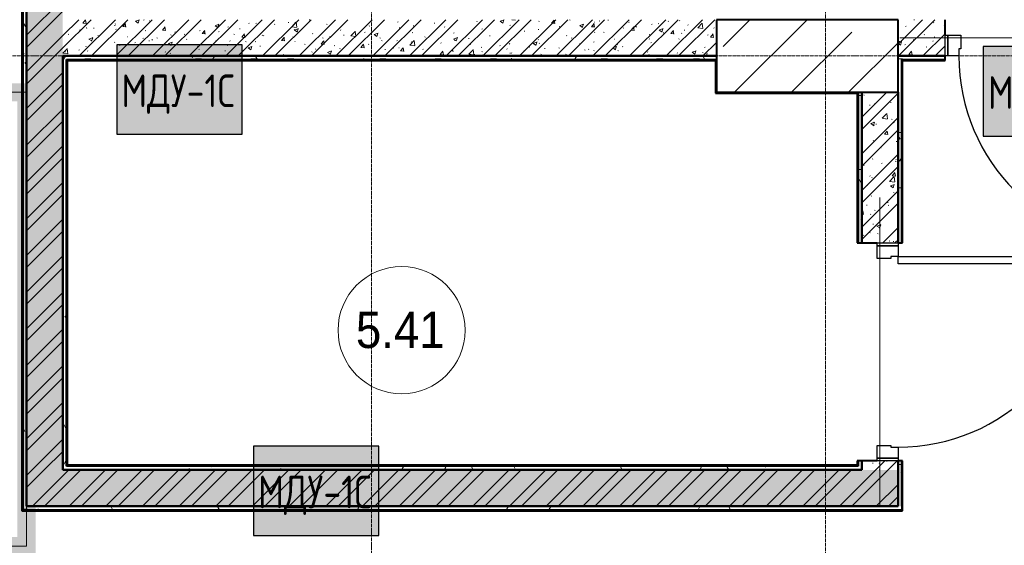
# Model space of a CAD drawing. Header units: millimetres. Extents: x -135639 to 224623, y -383017 to -59102.
# Tile 483 of 494: x 90676 to 96098, y -81217 to -78321. Entities that reach past the tile are written whole.
import ezdxf

# ---------------------------------------------------------------- set-up
doc = ezdxf.new("R2010")
doc.units = ezdxf.units.MM
for name, pattern in [('Линия сетки', [25, 20, -2.5, 0, -2.5]), ('Невидимые', [5, 3, -2]), ('Штрих_3_3_', [6, 3, -3])]:
    doc.linetypes.add(name, pattern=pattern)
for name, color, linetype, lineweight in [('A-000-M_MASS', 7, 'Continuous', 18), ('A-010-A_ROOM', 7, 'Continuous', 20), ('A-200-M_WALL', 7, 'Continuous', 18), ('A-200-M_WALL_INT', 7, 'Continuous', 18), ('A-200-M_WALL_PAT', 7, 'Continuous', 40), ('A-325-M_DOOR', 7, 'Continuous', 18), ('A-325-M_DOOR__FRAME', 7, 'Continuous', 30), ('A-325-M_DOOR_PANEL', 7, 'Continuous', 30), ('C-953-M_PARKING', 7, 'Continuous', 18), ('C-953-MH_PARKING', 7, 'Невидимые', 18), ('S-280-M_COLUMN', 7, 'Continuous', 18), ('S-280-M_STRUCT_FRAME', 7, 'Continuous', 18), ('Z-030-M_GRID', 7, 'Continuous', 9), ('Арматура воздуховодов', 7, 'Continuous', 18), ('ОС', 5, 'Continuous', 25)]:
    doc.layers.add(name, color=color, linetype=linetype, lineweight=lineweight)
doc.layers.add('ССПС', color=5, linetype='Continuous')
doc.styles.add('1111', font='isocpeur.ttf')
doc.styles.add('Arial_2', font='arial.ttf', dxfattribs={"width": 0.9, "height": 400})
pattern_1 = [(50, (0, 0), (218.62117, -19.1268), [22.86, -251.46]), (355, (0, 0), (-42.29187, 229.2684), [18.288, -201.168]), (100.451, (18.22, -1.6), (176.33107, 210.13963), [19.428, -213.708]), (46.184, (0, 60.96), (325.29495, -50.45164), [34.29, -377.19]), (96.636, (27.1, 56.76), (284.883, 296.91266), [29.142, -320.562]), (351.184, (0, 60.96), (284.8858, 296.9107), [27.432, -301.752]), (21, (30.48, 45.72), (181.93753, -122.71832), [22.86, -251.46]), (326, (30.48, 45.72), (74.16223, 221.02618), [18.288, -201.168]), (71.451, (45.64, 35.5), (256.10035, 98.30526), [19.428, -213.708]), (37.5, (0, 0), (3.70639, 101.465895), [3.353, -195.377, 3.353, -200.863, -201.93]), (37.5, (0, 0), (3.70639, 101.465895), [-402.946, 3.353, -198.577]), (7.5, (0, 0), (80.183576, 120.216526), [3.353, -113.081, 3.353, -190.805, -76.962]), (7.5, (0, 0), (80.183576, 120.216526), [-310.591, 3.353, -73.609]), (327.5, (-67.97, 0), (162.708646, -6.87497), [3.353, -72.847, 3.353, -234.391, -315.468]), (327.5, (-67.97, 0), (162.708646, -6.87497), [-313.944, 3.353, -312.115]), (317.5, (-98.45, 0), (177.75468, 30.51183), [3.353, -95.707, 3.353, -154.534, -224.028]), (317.5, (-98.45, 0), (177.75468, 30.51183), [-256.946, 3.353, -220.675])]
pattern_2 = [(45, (0, 0), (-101.02788, 101.02788), []), (45, (67.35, 0), (-101.02788, 101.02788), [])]
pattern_3 = [(0, (0, 0), (406.4, 101.6), [33.528, -271.272, 33.528, -271.272, -1625.6]), (0, (0, 0), (406.4, 101.6), [-609.6, 33.528, -576.072, 33.528, -271.272, -711.2]), (0, (0, 0), (406.4, 101.6), [-1524, 33.528, -169.672, 33.528, -474.472]), (120, (152.4, 50.8), (-291.18818, 301.152724), [33.528, -271.272, 33.528, -271.272, -1625.6]), (120, (152.4, 50.8), (-291.18818, 301.152724), [-609.6, 33.528, -576.072, 33.528, -271.272, -711.2]), (120, (152.4, 50.8), (-291.18818, 301.152724), [-1524, 33.528, -169.672, 33.528, -474.472]), (240, (203.2, 254), (-115.21182, -402.752724), [33.528, -271.272, 33.528, -271.272, -1625.6]), (240, (203.2, 254), (-115.21182, -402.752724), [-609.6, 33.528, -576.072, 33.528, -271.272, -711.2]), (240, (203.2, 254), (-115.21182, -402.752724), [-1524, 33.528, -169.672, 33.528, -474.472])]

# ---------------------------------------------------------------- blocks, each defined once
blk = doc.blocks.new('101_Дверь_Однопольная - _ПЧ_Мет_1000х2000_Тех помещения_EI60_Пр-4449780-B1_-7_650_')
at = {"layer": 'A-325-M_DOOR', "color": 253, "lineweight": 30, "true_color": 0xaaaaaa}
for p, q in [((-600, 100), (-585, 100)), ((-600, -15), (-600, 100)), ((-585, 100), (-585, -15)), ((585, -15), (585, 100)), ((585, 100), (600, 100)), ((600, 100), (600, -15)), ((-585, -15), (-600, -15)), ((600, -15), (585, -15))]:
    blk.add_line(p, q, dxfattribs=at)
at = {"layer": 'A-325-M_DOOR__FRAME', "color": 253, "true_color": 0xaaaaaa}
for p, q in [((-585, 100), (-525, 100)), ((-585, -15), (-585, 100)), ((-525, 100), (-525, 60)), ((-525, 60), (-515, 60)), ((-515, 60), (-515, -15)), ((515, 60), (525, 60)), ((515, -15), (515, 60)), ((525, 100), (585, 100)), ((525, 60), (525, 100)), ((585, 100), (585, -15)), ((-515, -15), (-585, -15)), ((585, -15), (515, -15))]:
    blk.add_line(p, q, dxfattribs=at)
at = {"layer": 'A-325-M_DOOR_PANEL', "color": 253, "true_color": 0xaaaaaa}
for p, q in [((-525, 1150), (-485, 1150)), ((-525, 100), (-525, 1150)), ((-485, 1150), (-485, 100)), ((-485, 100), (-525, 100))]:
    blk.add_line(p, q, dxfattribs=at)
blk.add_arc((-525, 100), 1050, 0, 90, dxfattribs=at)
blk = doc.blocks.new('A_PAR_Parking - M-2663509-B1_-7_650_')
at = {"layer": 'C-953-M_PARKING', "true_color": 0xf7f9fb}
blk.add_hatch(color=7, dxfattribs=at).paths.add_polyline_path([(-1300, 2650), (-1300, 1350), (-1250, 1350), (-1250, 350), (-1300, 350), (-1300, -2700), (1300, -2700), (1300, 2650), (1200, 2650), (1200, -2600), (-1200, -2600), (-1200, 2650)])
at = {"layer": 'A-000-M_MASS', "color": 253, "true_color": 0xaaaaaa}
for p, q in [((-853.2, 716.7), (-993.1, 639.1)), ((853.2, 716.7), (993.1, 639.1)), ((-906.1, 687.4), (-993.1, 639.1)), ((993.1, 639.1), (906.1, 687.4))]:
    blk.add_line(p, q, dxfattribs=at)
for centre, start, end in [((-1010.2, 677.7), 223.4184, 293.9305), ((1010.2, 677.7), 246.0695, 316.5816)]:
    blk.add_arc(centre, 42.2, start, end, dxfattribs=at)
for points, knots in [([(-907.6, 876.4), (-907.6, 976), (-911.2, 1161), (-920, 1362), (-926.1, 1508.1), (-930.5, 1645.4), (-930.2, 1768.6), (-921.6, 1880.2), (-910.5, 1957.2), (-893.9, 2030.5), (-870.8, 2100), (-840.5, 2165.3), (-808.7, 2215.9), (-778.9, 2254), (-754.4, 2281.2), (-727.4, 2307.2), (-698.1, 2331.9), (-667.3, 2354.9), (-635.8, 2376.1), (-604.5, 2395.2), (-574, 2412.1), (-545.3, 2426.4), (-519.1, 2437.8), (-499.9, 2445), (-485.2, 2449.7), (-474.3, 2452.8), (-463.2, 2455.6), (-451.9, 2458.1), (-440.1, 2460.6), (-427.5, 2463), (-414, 2465.5), (-401.8, 2467.8), (-391.4, 2469.7), (-383.1, 2471.3), (-375.8, 2472.6), (-369.6, 2473.7), (-363, 2474.8), (-356.1, 2475.9), (-348.8, 2477.1), (-342.9, 2477.9), (-336.8, 2478.8), (-330.4, 2479.7), (-323.7, 2480.6), (-316.6, 2481.5), (-309.1, 2482.4), (-301.4, 2483.3), (-293.2, 2484.2), (-284.6, 2485.1), (-275.5, 2486), (-262.9, 2487.1), (-249.4, 2488.3), (-234.8, 2489.5), (-223.4, 2490.4), (-211.5, 2491.2), (-198.9, 2492.1), (-185.8, 2492.9), (-167.6, 2494), (-148.2, 2495.1), (-127.4, 2496.1), (-105.9, 2497.2), (-77.2, 2498.4), (-39.8, 2499.8), (-13, 2500.7), (0.9, 2501.1)], [-1, -1, -1, -1, -0.913265, -0.826531, -0.783163, -0.739796, -0.653061, -0.612245, -0.571429, -0.530612, -0.489796, -0.44898, -0.408163, -0.387755, -0.367347, -0.346939, -0.326531, -0.306122, -0.285714, -0.265306, -0.244898, -0.22449, -0.204082, -0.183673, -0.173469, -0.163265, -0.153061, -0.142857, -0.132653, -0.122449, -0.112245, -0.102041, -0.096939, -0.091837, -0.086735, -0.084184, -0.081633, -0.076531, -0.07398, -0.071429, -0.068878, -0.066327, -0.063776, -0.061224, -0.058673, -0.056122, -0.053571, -0.05102, -0.048469, -0.045918, -0.040816, -0.038265, -0.035714, -0.033163, -0.030612, -0.028061, -0.02551, -0.020408, -0.017857, -0.015306, -0.010204, -0.005102, 0, 0, 0, 0]), ([(0.9, 2501.1), (21.7, 2500.5), (51.4, 2499.4), (87.7, 2498), (113.2, 2496.8), (137.2, 2495.6), (159.8, 2494.4), (180.9, 2493.2), (200.8, 2491.9), (219.4, 2490.6), (236.6, 2489.3), (252.9, 2488), (267.9, 2486.6), (281.9, 2485.3), (295, 2483.9), (307, 2482.6), (319.6, 2481.1), (329.9, 2479.7), (338.4, 2478.5), (344.6, 2477.7), (350.4, 2476.8), (355.9, 2475.9), (361.2, 2475.1), (366.3, 2474.2), (371.2, 2473.4), (377.4, 2472.3), (384.7, 2471), (393, 2469.4), (403.4, 2467.5), (415.6, 2465.2), (433.6, 2461.8), (453.8, 2457.8), (475.9, 2452.6), (497.6, 2446), (520.6, 2437.4), (555.5, 2422.1), (605.5, 2395.9), (669.1, 2355.3), (729.9, 2307.4), (772.8, 2262.9), (802.5, 2224.9), (822.6, 2195.1), (840.7, 2164.2), (856.7, 2132.1), (870.9, 2098.9), (887.5, 2053.3), (903.9, 1993.8), (915.3, 1931.2), (921.9, 1879.2), (925.6, 1839.1), (928.2, 1798), (929.8, 1755.7), (930.5, 1719.5), (930.6, 1689.9), (930.5, 1667.4), (930.3, 1644.6), (929.9, 1621.4), (929.4, 1597.9), (928.5, 1566.1), (927.2, 1525.5), (924.6, 1458.6), (919.2, 1336.4), (911, 1144.9), (907.6, 970.1), (907.6, 876.4)], [-1, -1, -1, -1, -0.992347, -0.98852, -0.984694, -0.980867, -0.977041, -0.973214, -0.969388, -0.965561, -0.961735, -0.957908, -0.954082, -0.950255, -0.946429, -0.942602, -0.938776, -0.933673, -0.931122, -0.928571, -0.92602, -0.923469, -0.920918, -0.918367, -0.915816, -0.913265, -0.908163, -0.903061, -0.897959, -0.887755, -0.877551, -0.857143, -0.836735, -0.816327, -0.795918, -0.77551, -0.734694, -0.693878, -0.653061, -0.612245, -0.591837, -0.571429, -0.55102, -0.530612, -0.510204, -0.489796, -0.44898, -0.408163, -0.387755, -0.367347, -0.346939, -0.326531, -0.306122, -0.295918, -0.285714, -0.27551, -0.265306, -0.255102, -0.244898, -0.22449, -0.204082, -0.163265, -0.081633, 0, 0, 0, 0]), ([(-479.6, 2441.4), (-586, 2391.8), (-718.7, 2282.7), (-847.3, 2127.6), (-828.4, 2057)], [0, 0, 0, 0, 0.53668, 1.024735, 1.024735, 1.024735, 1.024735]), ([(-459.4, 2446), (-507.5, 2397.9), (-600.9, 2146.6), (-695.8, 1683.9), (-743.6, 1354.1), (-774.1, 1106.3), (-734.1, 996.4), (-659.8, 552.2), (-618, 522.3), (-447.3, 564.9), (-233.6, 590.3), (-1.9, 601.6)], [0, 0, 0, 0, 0.884172, 2.058368, 3.212407, 3.977765, 4.871213, 5.547774, 6.288901, 6.772879, 7.454401, 7.454401, 7.454401, 7.454401]), ([(459.4, 2446), (507.5, 2397.9), (600.9, 2146.6), (695.8, 1683.9), (743.6, 1354.1), (774.1, 1106.3), (734.1, 996.4), (659.8, 552.2), (618, 522.3), (447.3, 564.9), (233.6, 590.3), (1.9, 601.6)], [0, 0, 0, 0, 0.884172, 2.058368, 3.212407, 3.977765, 4.871213, 5.547774, 6.288901, 6.772879, 7.454401, 7.454401, 7.454401, 7.454401]), ([(479.6, 2441.4), (586, 2391.8), (718.7, 2282.7), (847.3, 2127.6), (828.4, 2057)], [0, 0, 0, 0, 0.53668, 1.024735, 1.024735, 1.024735, 1.024735]), ([(-828.4, 2057), (-802.6, 2015.7), (-728.3, 2173.2), (-566.1, 2339.3), (-504.9, 2380.6)], [0, 0, 0, 0, 0.497572, 1.022643, 1.022643, 1.022643, 1.022643]), ([(828.4, 2057), (802.6, 2015.7), (728.3, 2173.2), (566.1, 2339.3), (504.9, 2380.6)], [0, 0, 0, 0, 0.497572, 1.022643, 1.022643, 1.022643, 1.022643]), ([(-908.3, 1105.9), (-792, 1130), (-753.2, 859.4), (-662.6, 332.1), (-655.4, -196.5), (-660.5, -684.2), (-662.6, -1068.4), (-763.9, -1442.7), (-816.5, -1156.9), (-841.5, -605.2), (-856.7, -17.5), (-856.5, 453.9), (-853.2, 716.7)], [0, 0, 0, 0, 1.013953, 2.476159, 4.172855, 5.704608, 7.082231, 8.244161, 9.589947, 11.154659, 12.917121, 14.362976, 14.362976, 14.362976, 14.362976]), ([(908.3, 1105.9), (792, 1130), (753.2, 859.4), (662.6, 332.1), (655.4, -196.5), (660.5, -684.2), (662.6, -1068.4), (763.9, -1442.7), (816.5, -1156.9), (841.5, -605.2), (856.7, -17.5), (856.5, 453.9), (853.2, 716.7)], [0, 0, 0, 0, 1.013953, 2.476159, 4.172855, 5.704608, 7.082231, 8.244161, 9.589947, 11.154659, 12.917121, 14.362976, 14.362976, 14.362976, 14.362976]), ([(-1040.9, 648.7), (-1044.3, 651.7), (-1048.7, 656.6), (-1052.9, 663.7), (-1055.3, 669.5), (-1057.1, 675.4), (-1058, 681.7), (-1058.4, 688.2), (-1057.8, 701.7), (-1052.2, 723.5), (-1035.9, 755.8), (-1011.1, 789.9), (-984.6, 818.2), (-961.5, 838.8), (-943.7, 853.1), (-925.6, 865.8), (-913.6, 873), (-907.6, 876.4)], [-1, -1, -1, -1, -0.941667, -0.9125, -0.883333, -0.854167, -0.825, -0.795833, -0.766667, -0.65, -0.533333, -0.4, -0.266667, -0.2, -0.133333, -0.066667, 0, 0, 0, 0]), ([(907.6, 876.4), (912.9, 873.5), (923.4, 867.2), (944.5, 852.7), (970.5, 831.6), (999.5, 802.9), (1025.9, 770.7), (1043.2, 742.4), (1052.9, 719.4), (1057.4, 702.8), (1058.6, 689.7), (1057.9, 679.9), (1056.4, 672.8), (1054.1, 666.1), (1049.7, 657.8), (1044.8, 652.2), (1040.9, 648.7)], [-1, -1, -1, -1, -0.941667, -0.883333, -0.766667, -0.65, -0.533333, -0.4, -0.333333, -0.266667, -0.2, -0.166667, -0.133333, -0.1, -0.066667, 0, 0, 0, 0]), ([(0, -2003.8), (-45, -2003.7), (-131.8, -2001.4), (-251.9, -1990.7), (-361.8, -1973.6), (-461.5, -1950.2), (-550.8, -1921), (-629.5, -1886.4), (-686.2, -1853.3), (-726.1, -1824.5), (-753.4, -1801.8), (-773.8, -1781.9), (-788.8, -1765.5), (-799.4, -1753.1), (-809.5, -1740.4), (-818.9, -1727.5), (-827.7, -1714.4), (-836.1, -1701.2), (-843.9, -1687.9), (-851.2, -1674.4), (-857.9, -1660.8), (-864.3, -1647.2), (-870.2, -1633.6), (-875.7, -1619.8), (-880.7, -1606), (-885.4, -1592.2), (-889.8, -1578.4), (-893.7, -1564.6), (-897.4, -1550.8), (-900.7, -1537.2), (-903.9, -1523.6), (-906.6, -1510.1), (-909.2, -1496.6), (-911.6, -1483.4), (-913.8, -1470.2), (-915.7, -1457.2), (-917.5, -1444.4), (-919.2, -1431.8), (-920.9, -1419.4), (-922.8, -1403.2), (-925.1, -1383.5), (-927.6, -1360.8), (-929.8, -1338.8), (-931.7, -1317.6), (-934, -1290), (-936.3, -1256.7), (-938.2, -1217.6), (-939.4, -1178.6), (-940, -1138.8), (-940, -1097.3), (-939.4, -1038.8), (-937.7, -958.2), (-934.4, -846), (-930.5, -714.1), (-926.5, -558.6), (-922.7, -375.9), (-918.9, -163.4), (-914.9, 81.7), (-911.4, 315.4), (-908.5, 521.3), (-906.9, 630.9), (-906.1, 687.4)], [-1, -1, -1, -1, -0.97619, -0.952381, -0.928571, -0.904762, -0.880952, -0.857143, -0.833333, -0.821429, -0.809524, -0.797619, -0.791667, -0.785714, -0.779762, -0.77381, -0.767857, -0.761905, -0.755952, -0.75, -0.744048, -0.738095, -0.732143, -0.72619, -0.720238, -0.714286, -0.708333, -0.702381, -0.696429, -0.690476, -0.684524, -0.678571, -0.672619, -0.666667, -0.660714, -0.654762, -0.64881, -0.642857, -0.636905, -0.630952, -0.619048, -0.607143, -0.595238, -0.583333, -0.571429, -0.547619, -0.52381, -0.5, -0.47619, -0.452381, -0.428571, -0.380952, -0.333333, -0.285714, -0.238095, -0.190476, -0.142857, -0.095238, -0.047619, -0.02381, 0, 0, 0, 0]), ([(906.1, 687.4), (906.9, 630.9), (908.5, 521.3), (910.7, 366.9), (912.8, 221.9), (915.6, 40.8), (918.9, -163.4), (922.7, -375.9), (926.5, -558.6), (929.8, -688.2), (932.5, -780), (934.3, -843.5), (936, -902.1), (937.5, -956.3), (938.7, -1006.6), (939.6, -1053.4), (940, -1097.3), (940, -1138.8), (939.4, -1178.6), (938.2, -1217.6), (936.3, -1256.7), (934, -1290), (931.7, -1317.6), (929.8, -1338.8), (927.6, -1360.8), (925.1, -1383.5), (922.8, -1403.2), (920.9, -1419.4), (919.2, -1431.8), (917.5, -1444.4), (915.7, -1457.2), (913.8, -1470.2), (911.6, -1483.4), (909.2, -1496.6), (906.6, -1510.1), (903.9, -1523.6), (900.7, -1537.2), (897.4, -1550.8), (893.7, -1564.6), (889.8, -1578.4), (885.4, -1592.2), (880.7, -1606), (875.7, -1619.8), (870.2, -1633.6), (864.3, -1647.2), (857.9, -1660.8), (851.2, -1674.4), (843.9, -1687.9), (836.1, -1701.2), (827.7, -1714.4), (818.9, -1727.5), (809.5, -1740.4), (799.4, -1753.1), (788.8, -1765.5), (773.8, -1781.9), (753.4, -1801.8), (726.1, -1824.5), (686.2, -1853.3), (606.8, -1899.6), (494.8, -1942.4), (361.8, -1973.6), (251.9, -1990.7), (131.8, -2001.4), (45, -2003.7), (0, -2003.8)], [-1, -1, -1, -1, -0.97619, -0.952381, -0.928571, -0.904762, -0.857143, -0.809524, -0.761905, -0.714286, -0.690476, -0.666667, -0.642857, -0.619048, -0.595238, -0.571429, -0.547619, -0.52381, -0.5, -0.47619, -0.452381, -0.428571, -0.416667, -0.404762, -0.392857, -0.380952, -0.369048, -0.363095, -0.357143, -0.35119, -0.345238, -0.339286, -0.333333, -0.327381, -0.321429, -0.315476, -0.309524, -0.303571, -0.297619, -0.291667, -0.285714, -0.279762, -0.27381, -0.267857, -0.261905, -0.255952, -0.25, -0.244048, -0.238095, -0.232143, -0.22619, -0.220238, -0.214286, -0.208333, -0.202381, -0.190476, -0.178571, -0.166667, -0.142857, -0.095238, -0.071429, -0.047619, -0.02381, 0, 0, 0, 0]), ([(-643, -1534.6), (-731.6, -1765.4), (-468.2, -1854.8), (-203.3, -1891), (-1.9, -1901.6)], [0, 0, 0, 0, 0.867049, 1.684227, 1.684227, 1.684227, 1.684227]), ([(-643, -1534.6), (-569.6, -1622.1), (-348.5, -1664.3), (-124, -1672.4), (-1.9, -1676.2)], [0, 0, 0, 0, 0.616728, 1.242165, 1.242165, 1.242165, 1.242165]), ([(643, -1534.6), (731.6, -1765.4), (468.2, -1854.8), (203.3, -1891), (1.9, -1901.6)], [0, 0, 0, 0, 0.867049, 1.684227, 1.684227, 1.684227, 1.684227]), ([(643, -1534.6), (569.6, -1622.1), (348.5, -1664.3), (124, -1672.4), (1.9, -1676.2)], [0, 0, 0, 0, 0.616728, 1.242165, 1.242165, 1.242165, 1.242165])]:
    blk.add_open_spline(points, degree=3, knots=knots, dxfattribs=at)
for points, degree in [([(-376.2, 2469.9), (-425, 2411.7), (-256.6, 2425), (-1.9, 2431.6)], 3), ([(376.2, 2469.9), (425, 2411.7), (256.6, 2425), (1.9, 2431.6)], 3), ([(-1.9, 1329.8), (-478.1, 1299.2), (-761.9, 1135.3)], 2), ([(1.9, 1329.8), (478.1, 1299.2), (761.9, 1135.3)], 2), ([(-599.3, 190.1), (-592, 24.4), (-575.2, -588.2), (-560, -1389.4)], 3), ([(599.3, 190.1), (592, 24.4), (575.2, -588.2), (560, -1389.4)], 3)]:
    blk.add_open_spline(points, degree=degree, dxfattribs=at)
at = {"layer": 'C-953-M_PARKING', "color": 253, "true_color": 0xaaaaaa}
for p, q in [((-1250, -2650), (-1250, 2650)), ((1250, 2650), (1250, -2650)), ((822.6, -2197.9), (822.1, -2200.1)), ((822.1, -2200.1), (822.6, -2197.9)), ((822.1, -2200.1), (822.1, -2433.8)), ((824.5, -2196.4), (822.6, -2197.9)), ((822.6, -2197.9), (824.5, -2196.4)), ((828.2, -2195.4), (824.5, -2196.4)), ((833.8, -2195), (828.2, -2195.4)), ((839.8, -2195.4), (833.8, -2195)), ((843.6, -2196.4), (839.8, -2195.4)), ((845.7, -2197.9), (843.6, -2196.4)), ((843.6, -2196.4), (845.7, -2197.9)), ((846.5, -2200.1), (845.7, -2197.9)), ((845.7, -2197.9), (846.5, -2200.1)), ((938, -2198.7), (846.5, -2425.3)), ((846.5, -2425.3), (846.5, -2200.1)), ((939, -2197.3), (938, -2198.7)), ((938, -2198.7), (939, -2197.3)), ((941, -2196.1), (939, -2197.3)), ((939, -2197.3), (941, -2196.1)), ((944.2, -2195.3), (941, -2196.1)), ((948.9, -2195), (944.2, -2195.3)), ((953.2, -2195.3), (948.9, -2195)), ((956.4, -2196.1), (953.2, -2195.3)), ((958.5, -2197.3), (956.4, -2196.1)), ((956.4, -2196.1), (958.5, -2197.3)), ((959.7, -2198.7), (958.5, -2197.3)), ((958.5, -2197.3), (959.7, -2198.7)), ((1058.6, -2425.3), (959.7, -2198.7)), ((1059.2, -2197.9), (1058.6, -2200.1)), ((1058.6, -2200.1), (1059.2, -2197.9)), ((1058.6, -2200.1), (1058.6, -2425.3)), ((1061.1, -2196.4), (1059.2, -2197.9)), ((1059.2, -2197.9), (1061.1, -2196.4)), ((1064.9, -2195.4), (1061.1, -2196.4)), ((1070.4, -2195), (1064.9, -2195.4)), ((1076.3, -2195.4), (1070.4, -2195)), ((1080, -2196.4), (1076.3, -2195.4)), ((1082.1, -2197.9), (1080, -2196.4)), ((1080, -2196.4), (1082.1, -2197.9)), ((1082.7, -2200.1), (1082.1, -2197.9)), ((1082.1, -2197.9), (1082.7, -2200.1)), ((1082.7, -2433.8), (1082.7, -2200.1)), ((869.4, -2430.3), (950, -2231.9)), ((950, -2231.9), (1037.2, -2429.5)), ((822.1, -2433.8), (825.8, -2443.3)), ((861.1, -2441.8), (865.9, -2436.9)), ((865.9, -2436.9), (869.4, -2430.3)), ((1037.2, -2429.5), (1041.4, -2437.3)), ((1041.4, -2437.3), (1046.1, -2442.4)), ((1079, -2443.3), (1081.6, -2439.5)), ((1081.6, -2439.5), (1082.7, -2433.8)), ((825.8, -2443.3), (833.1, -2445.9)), ((833.1, -2445.9), (846, -2445.9)), ((846, -2445.9), (854.6, -2444.9)), ((854.6, -2444.9), (861.1, -2441.8)), ((1046.1, -2442.4), (1051.3, -2445.1)), ((1051.3, -2445.1), (1057.5, -2445.9)), ((1057.5, -2445.9), (1071.8, -2445.9)), ((1071.8, -2445.9), (1075.5, -2445.3)), ((1075.5, -2445.3), (1079, -2443.3)), ((1250, -2650), (-1250, -2650))]:
    blk.add_line(p, q, dxfattribs=at)
at = {"layer": 'C-953-MH_PARKING', "color": 253, "linetype": 'Штрих_3_3_', "true_color": 0xaaaaaa}
blk.add_line((-1200, 2650), (1200, 2650), dxfattribs=at)
blk = doc.blocks.new('ПР - _ПЧ_1200_200_Оп250-250_Шаг300_Арм16_Арм10-3250725-B1_-7_650_')
at = {"layer": 'S-280-M_STRUCT_FRAME', "color": 21, "true_color": 0xffaaaa}
for p, q in [((-850, 0), (850, 0)), ((-850, 0), (-600, 0)), ((-515, 0), (515, 0)), ((-515, 0), (515, 0)), ((600, 0), (850, 0))]:
    blk.add_line(p, q, dxfattribs=at)
blk = doc.blocks.new('135_SLK_GD_AR_rvt-1-B1_-7_650_')
at = {"layer": 'A-200-M_WALL_PAT', "lineweight": 9, "true_color": 0xaaaaaa}
h = blk.add_hatch(dxfattribs=at)
h.set_pattern_fill('FP_11', color=253, style=0, pattern_type=2)
h.set_pattern_definition(pattern_3)
h.paths.add_polyline_path([(98850, 111800), (98850, 119600), (98830, 119600), (98830, 111800)])
h = blk.add_hatch(dxfattribs=at)
h.set_pattern_fill('FP_1', color=253, style=0, pattern_type=2)
h.set_pattern_definition(pattern_1)
h.paths.add_polyline_path([(98850, 112020), (99050, 112020), (99050, 119600), (98850, 119600), (98850, 112255.3)])
h = blk.add_hatch(dxfattribs=at)
h.set_pattern_fill('FP_2', color=253, style=0, pattern_type=2)
h.set_pattern_definition(pattern_2)
h.paths.add_polyline_path([(98850, 112020), (99050, 112020), (99050, 119600), (98850, 119600), (98850, 112255.3)])
h = blk.add_hatch(dxfattribs=at)
h.set_pattern_fill('FP_1', color=253, style=0, pattern_type=2)
h.set_pattern_definition(pattern_1)
h.paths.add_polyline_path([(102650, 114300), (102650, 114500), (99050, 114500), (99050, 114300), (102645, 114300)])
h = blk.add_hatch(dxfattribs=at)
h.set_pattern_fill('FP_2', color=253, style=0, pattern_type=2)
h.set_pattern_definition(pattern_2)
h.paths.add_polyline_path([(102650, 114300), (102650, 114500), (99050, 114500), (99050, 114300), (102645, 114300)])
h = blk.add_hatch(dxfattribs=at)
h.set_pattern_fill('FP_1', color=253, style=0, pattern_type=2)
h.set_pattern_definition(pattern_1)
h.paths.add_polyline_path([(103650, 114300), (103910, 114300), (103910, 114500), (103650, 114500)])
h.paths.add_polyline_path([(105110, 114300), (105500, 114300), (105500, 114469.7), (105477.6, 114500), (105110, 114500), (105110, 114415)])
h = blk.add_hatch(dxfattribs=at)
h.set_pattern_fill('FP_2', color=253, style=0, pattern_type=2)
h.set_pattern_definition(pattern_2)
h.paths.add_polyline_path([(103650, 114300), (103910, 114300), (103910, 114500), (103650, 114500)])
h.paths.add_polyline_path([(105110, 114300), (105500, 114300), (105500, 114469.7), (105477.6, 114500), (105110, 114500), (105110, 114415)])
h = blk.add_hatch(dxfattribs=at)
h.set_pattern_fill('FP_11', color=253, style=0, pattern_type=2)
h.set_pattern_definition(pattern_3)
h.paths.add_polyline_path([(102645, 114280), (102650, 114280), (102650, 114300), (99050, 114300), (99050, 114280), (101461.6, 114280)])
h = blk.add_hatch(dxfattribs=at)
h.set_pattern_fill('FP_11', color=253, style=0, pattern_type=2)
h.set_pattern_definition(pattern_3)
h.paths.add_polyline_path([(99070, 112020), (99070, 114280), (99050, 114280), (99050, 112020)])
h = blk.add_hatch(dxfattribs=at)
h.set_pattern_fill('FP_11', color=253, style=0, pattern_type=2)
h.set_pattern_definition(pattern_3)
h.paths.add_polyline_path([(103650, 111820), (103670, 111820), (103670, 112070), (103650, 112070), (103650, 112020)])
h.paths.add_polyline_path([(103670, 113270), (103670, 114300), (103650, 114300), (103650, 113270)])
h = blk.add_hatch(dxfattribs=at)
h.set_pattern_fill('FP_11', color=253, style=0, pattern_type=2)
h.set_pattern_definition(pattern_3)
h.paths.add_polyline_path([(105500, 114280), (105500, 114300), (105110, 114300), (105110, 114280), (105480, 114280)])
h.paths.add_polyline_path([(103670, 114280), (103910, 114280), (103910, 114300), (103670, 114300)])
h = blk.add_hatch(dxfattribs=at)
h.set_pattern_fill('FP_11', color=253, style=0, pattern_type=2)
h.set_pattern_definition(pattern_3)
h.paths.add_polyline_path([(103450, 112040), (103450, 112070), (103430, 112070), (103430, 112040)])
h.paths.add_polyline_path([(103450, 113270), (103450, 114100), (103430, 114100), (103430, 113270)])
h = blk.add_hatch(dxfattribs=at)
h.set_pattern_fill('FP_1', color=253, style=0, pattern_type=2)
h.set_pattern_definition(pattern_1)
h.paths.add_polyline_path([(103650, 112020), (103650, 112070), (103450, 112070), (103450, 112020)])
h.paths.add_polyline_path([(103450, 113270), (103650, 113270), (103650, 114100), (103450, 114100), (103450, 113585.9)])
h = blk.add_hatch(dxfattribs=at)
h.set_pattern_fill('FP_2', color=253, style=0, pattern_type=2)
h.set_pattern_definition(pattern_2)
h.paths.add_polyline_path([(103650, 112020), (103650, 112070), (103450, 112070), (103450, 112020)])
h.paths.add_polyline_path([(103450, 113270), (103650, 113270), (103650, 114100), (103450, 114100), (103450, 113585.9)])
h = blk.add_hatch(dxfattribs=at)
h.set_pattern_fill('FP_11', color=253, style=0, pattern_type=2)
h.set_pattern_definition(pattern_3)
h.paths.add_polyline_path([(103344.6, 112020), (103450, 112020), (103450, 112040), (99070, 112040), (99070, 112020), (102403.1, 112020)])
h = blk.add_hatch(dxfattribs=at)
h.set_pattern_fill('FP_1', color=253, style=0, pattern_type=2)
h.set_pattern_definition(pattern_1)
h.paths.add_polyline_path([(103344.6, 111820), (103650, 111820), (103650, 112020), (98850, 112020), (98850, 111820), (102403.1, 111820)])
h = blk.add_hatch(dxfattribs=at)
h.set_pattern_fill('FP_2', color=253, style=0, pattern_type=2)
h.set_pattern_definition(pattern_2)
h.paths.add_polyline_path([(103344.6, 111820), (103650, 111820), (103650, 112020), (98850, 112020), (98850, 111820), (102403.1, 111820)])
h = blk.add_hatch(dxfattribs=at)
h.set_pattern_fill('FP_11', color=253, style=0, pattern_type=2)
h.set_pattern_definition(pattern_3)
h.paths.add_polyline_path([(103670, 111800), (103670, 111820), (98850, 111820), (98850, 111800), (103344.6, 111800)])
at = {"layer": 'A-200-M_WALL', "color": 253, "lineweight": 40, "true_color": 0xaaaaaa}
for p, q in [((98830, 119600), (98830, 111800)), ((99050, 114300), (102645, 114300)), ((102645, 114300), (99050, 114300)), ((99050, 114280), (99050, 114275)), ((99050, 112020), (99050, 114275)), ((99050, 114275), (99050, 112020)), ((99070, 114280), (102645, 114280)), ((99070, 114275), (99070, 114280)), ((99070, 112040), (99070, 114275)), ((102650, 114300), (102645, 114300)), ((102645, 114280), (102650, 114280)), ((103675, 114300), (103670, 114300)), ((103670, 113270), (103670, 114280)), ((103670, 114280), (103675, 114280)), ((103675, 114300), (103910, 114300)), ((103910, 114300), (103675, 114300)), ((103675, 114280), (103910, 114280)), ((103430, 114100), (103430, 114095)), ((103430, 114095), (103430, 113270)), ((103450, 114095), (103450, 114100)), ((103450, 114095), (103450, 113270)), ((103450, 113270), (103450, 114095)), ((103650, 113270), (103650, 114100)), ((103650, 114100), (103650, 113270)), ((99075, 112040), (99070, 112040)), ((103430, 112040), (99075, 112040)), ((103430, 112070), (103430, 112045)), ((103430, 112045), (103430, 112040)), ((103450, 112070), (103450, 112045)), ((103450, 112045), (103450, 112070)), ((103450, 112040), (103450, 112045)), ((103650, 112020), (103650, 112070)), ((103650, 112070), (103650, 112020)), ((103670, 111820), (103670, 112070)), ((99070, 112020), (99075, 112020)), ((103450, 112020), (99075, 112020)), ((99075, 112020), (103450, 112020)), ((103650, 111820), (103650, 112020)), ((103650, 112020), (103650, 111820)), ((103670, 111820), (103670, 111800)), ((98850, 111800), (98830, 111800)), ((98850, 111800), (103670, 111800))]:
    blk.add_line(p, q, dxfattribs=at)
at = {"layer": 'A-200-M_WALL_INT', "color": 253, "lineweight": 40, "true_color": 0xaaaaaa}
for p, q in [((98825, 119600), (98825, 111795)), ((98850, 119600), (98850, 112020)), ((98850, 111820), (98850, 119600)), ((103910, 114415), (103910, 114500)), ((99050, 114275), (99050, 114300)), ((99050, 114300), (99050, 114280)), ((99075, 114275), (102645, 114275)), ((99075, 112045), (99075, 114275)), ((102645, 114300), (102650, 114300)), ((102645, 114275), (102645, 114100)), ((103650, 114300), (103675, 114300)), ((103670, 114300), (103650, 114300)), ((103675, 113270), (103675, 114275)), ((103675, 114275), (103910, 114275)), ((103910, 114275), (103910, 114300)), ((102645, 114100), (102645, 114095)), ((102645, 114095), (103425, 114095)), ((103425, 114095), (103425, 113270)), ((103450, 114100), (103450, 114095)), ((103425, 113270), (103450, 113270)), ((103450, 113270), (103535, 113270)), ((103650, 113270), (103675, 113270)), ((103425, 112045), (99075, 112045)), ((103450, 112070), (103425, 112070)), ((103425, 112070), (103425, 112045)), ((103535, 112070), (103450, 112070)), ((103450, 112045), (103450, 112020)), ((103450, 112020), (103450, 112040)), ((103675, 112070), (103650, 112070)), ((103675, 111820), (103675, 112070)), ((98850, 112020), (98850, 111820)), ((99075, 112020), (99050, 112020)), ((99050, 112020), (99070, 112020)), ((98850, 111820), (103650, 111820)), ((103650, 111820), (98850, 111820)), ((103675, 111800), (103675, 111820)), ((98825, 111795), (98830, 111795)), ((98830, 111795), (98850, 111795)), ((98850, 111795), (103675, 111795)), ((103675, 111795), (103675, 111800))]:
    blk.add_line(p, q, dxfattribs=at)
at = {"layer": 'A-325-M_DOOR', "color": 253, "lineweight": 18, "true_color": 0xaaaaaa}
for p, rotation in [((104510, 114400), 180), ((103550, 112670), 269.9999999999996)]:
    blk.add_blockref('101_Дверь_Однопольная - _ПЧ_Мет_1000х2000_Тех помещения_EI60_Пр-4449780-B1_-7_650_', p, dxfattribs=dict(at, rotation=rotation))
at = {"layer": 'C-953-M_PARKING', "color": 253, "lineweight": 18, "true_color": 0xaaaaaa, "rotation": 90.00000000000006}
blk.add_blockref('A_PAR_Parking - M-2663509-B1_-7_650_', (96200, 112850), dxfattribs=at)
at = {"layer": 'S-280-M_STRUCT_FRAME', "color": 253, "lineweight": 18, "true_color": 0xaaaaaa}
for p, rotation in [((104510, 114400), 180), ((103550, 112670), 269.9999999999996)]:
    blk.add_blockref('ПР - _ПЧ_1200_200_Оп250-250_Шаг300_Арм16_Арм10-3250725-B1_-7_650_', p, dxfattribs=dict(at, rotation=rotation))
blk = doc.blocks.new('Бетон-Прямоугольная-Колонна - CLM_Подземные этажи_В40-400х1000-V248-B1_-7_650_')
at = {"layer": 'S-280-M_COLUMN', "lineweight": 9, "true_color": 0xaaaaaa}
h = blk.add_hatch(dxfattribs=at)
h.set_pattern_fill('FP_136', color=253, style=0, pattern_type=2)
h.set_pattern_definition([(315, (-114300, 103150), (314.309, 314.309), []), (315, (-114300, 102835.7), (314.309, 314.309), [555.625, -111.125, 3.353, -107.772])])
h.paths.add_polyline_path([(-200, 500), (-200, -500), (200, -500), (200, 500)])
at = {"layer": 'S-280-M_COLUMN', "color": 253, "lineweight": 40, "true_color": 0xaaaaaa}
for p, q in [((200, 500), (-200, 500)), ((-200, 500), (-200, -500)), ((200, -500), (200, 500)), ((-200, -500), (200, -500))]:
    blk.add_line(p, q, dxfattribs=at)
blk = doc.blocks.new('135_SLK_GD_KR_rvt-1-B1_-7_650_')
at = {"layer": 'S-280-M_COLUMN', "color": 253, "lineweight": 18, "true_color": 0xaaaaaa, "rotation": 90.00000000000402}
blk.add_blockref('Бетон-Прямоугольная-Колонна - CLM_Подземные этажи_В40-400х1000-V248-B1_-7_650_', (103150, 114300), dxfattribs=at)
blk = doc.blocks.new('050_Марка_Помещение - Номер-620969-B1_-7_650_')
at = {"layer": 'A-010-A_ROOM', "color": 253, "true_color": 0xaaaaaa}
blk.add_circle((0, 0), 3.5, dxfattribs=at)
blk = doc.blocks.new('-1 эт')
at = {"layer": 'Z-030-M_GRID', "color": 253, "linetype": 'Линия сетки', "true_color": 0xaaaaaa}
for p, q in [((100750, -19695), (100750, 133719.9)), ((103250, -19701.1), (103250, 133719.9)), ((155944.7, 114300), (78095.2, 114300))]:
    blk.add_line(p, q, dxfattribs=at)
at = {"lineweight": 5}
for name in ['135_SLK_GD_KR_rvt-1-B1_-7_650_', '135_SLK_GD_AR_rvt-1-B1_-7_650_']:
    blk.add_blockref(name, (0, 0), dxfattribs=at)
at = {"layer": 'A-010-A_ROOM', "color": 253, "true_color": 0xaaaaaa, "xscale": 99.99999999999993, "yscale": 99.99999999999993, "zscale": 99.99999999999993}
blk.add_blockref('050_Марка_Помещение - Номер-620969-B1_-7_650_', (100915.8, 112789.5), dxfattribs=at)
at = {"layer": 'A-010-A_ROOM', "color": 253, "lineweight": 9, "true_color": 0xaaaaaa, "insert": (100664, 112891.2), "char_height": 200, "width": 606.076, "attachment_point": 1, "style": 'Arial_2'}
blk.add_mtext('5.41', dxfattribs=at)
blk = doc.blocks.new('ger')
at = {"lineweight": 40, "ltscale": 2, "true_color": 0xffffff}
h = blk.add_hatch(color=7, dxfattribs=at)
h.dxf.hatch_style = 1
h.paths.add_polyline_path([(491036.1, -67335.5), (491036.1, -66842.7), (490344.7, -66842.7), (490344.7, -67335.5)])
at = {"layer": 'ОС', "color": 1, "lineweight": 30}
blk.add_lwpolyline([(491036.1, -66842.7), (490344.7, -66842.7), (490344.7, -67335.5), (491036.1, -67335.5)], close=True, dxfattribs=at)
at = {"layer": 'ССПС', "color": 1, "lineweight": -2, "ltscale": 1000, "style": '1111', "width": 0.8}
blk.add_text('МДУ-1С', height=180, dxfattribs=at).set_placement((490370.6, -67185.8))

msp = doc.modelspace()

# ---------------------------------------------------------------- block references
msp.add_blockref('-1 эт', (-8136.8, -192821.5))
at = {"layer": 'Арматура воздуховодов', "lineweight": 30}
for p in [(-399134.7, -11617.4), (-394362.4, -11627), (-398381.6, -13827.4)]:
    msp.add_blockref('ger', p, dxfattribs=at)

doc.saveas('drawing.dxf')
